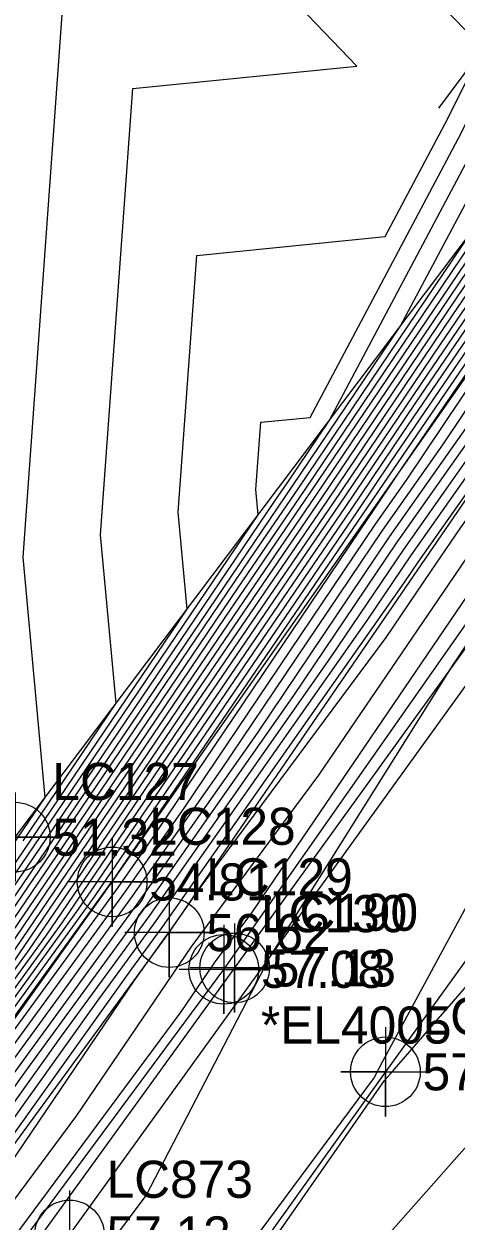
# Model space of a CAD drawing. Extents: x 2188792 to 2191981, y 386090 to 389710.
# Drawn here: x 2190090.9 to 2190120, y 387575.7 to 387656.4 of the extents above; entities that cross this region are included whole.
import ezdxf

# ---------------------------------------------------------------- set-up
doc = ezdxf.new("R2010")
doc.units = 0
for name, color, linetype in [('DTM Contours Major', 7, 'Continuous'), ('DTM Contours Minor', 7, 'Continuous'), ('Exist DTM Breakline', 7, 'Continuous'), ('Exist DTM Breakline Cogo Comment', 7, 'Continuous'), ('Exist DTM Breakline Cogo Elevation', 7, 'Continuous'), ('Exist DTM Breakline Cogo Number', 7, 'Continuous'), ('Exist DTM Breakline Cogo Point CELL', 7, 'Continuous'), ('Exist Roads EOP', 7, 'Continuous'), ('Exist Roads EOP Cogo Elevation', 7, 'Continuous'), ('Exist Roads EOP Cogo Number', 7, 'Continuous'), ('Exist Roads EOP Cogo Point CELL', 7, 'Continuous'), ('Exist Roads EOT', 7, 'Continuous'), ('Exist Roads EOT Cogo Elevation', 7, 'Continuous'), ('Exist Roads EOT Cogo Number', 7, 'Continuous'), ('Exist Roads EOT Cogo Point CELL', 7, 'Continuous'), ('PH Exist DTM Breakline', 7, 'Continuous')]:
    doc.layers.add(name, color=color, linetype=linetype)

msp = doc.modelspace()

# ---------------------------------------------------------------- linework, layer by layer
at = {"layer": 'DTM Contours Major'}
for points in [[(2190086.825, 387590.366), (2190093.476, 387600.128), (2190104.463, 387616.375), (2190110.193, 387624.77), (2190122.223, 387642.605), (2190123.958, 387645.149), (2190125.846, 387647.884), (2190141.1, 387669.762), (2190143.048, 387672.58), (2190156.399, 387691.735), (2190158.914, 387695.247), (2190172.003, 387715.838), (2190169.587, 387715.119), (2190165.257, 387717.217), (2190160.342, 387714.103), (2190141.789, 387731.115), (2190156.75, 387744.728), (2190158.504, 387744.728), (2190161.345, 387747.726), (2190163.328, 387750.575), (2190163.683, 387751.058), (2190167.642, 387756.716), (2190168.24, 387757.247), (2190172.953, 387763.82)], [(2190081.274, 387585.826), (2190091.608, 387600.993), (2190106.683, 387623.286), (2190106.525, 387624.996), (2190106.852, 387629.525), (2190110.172, 387629.855), (2190120.341, 387648.998), (2190123.139, 387654.609), (2190126.017, 387660.381), (2190124.196, 387662.278), (2190120.09, 387666.554), (2190118.629, 387669.586), (2190108.253, 387693.078), (2190114.243, 387712.491), (2190110.345, 387724.419), (2190122.581, 387730.135), (2190129.813, 387732.56), (2190148.549, 387749.607), (2190154.422, 387749.606), (2190155.27, 387750.501), (2190155.862, 387751.352), (2190160.897, 387758.194), (2190161.758, 387759.424), (2190165.94, 387763.142)], [(2190079.533, 387577.153), (2190092.376, 387594.907), (2190095.344, 387599.263), (2190100.247, 387606.513), (2190112.146, 387623.946), (2190118.099, 387632.771), (2190125.65, 387643.842), (2190133.87, 387655.746), (2190142.758, 387668.494)], [(2190083.158, 387573.776), (2190093.446, 387588.169), (2190099.389, 387596.314), (2190111.555, 387613.65), (2190116.478, 387620.96), (2190126.328, 387634.955), (2190130.014, 387640.455), (2190140.89, 387656.284), (2190146.901, 387665.291)], [(2190081.657, 387576.812), (2190097.263, 387598.2), (2190099.24, 387601.018), (2190114.108, 387623.095), (2190114.305, 387623.376), (2190116.089, 387626.037), (2190127.342, 387642.535), (2190141.894, 387663.608)], [(2190151.311, 387661.898), (2190146.496, 387654.704), (2190134.166, 387637.26), (2190130.399, 387632.051), (2190120.729, 387617.824), (2190106.225, 387596.486), (2190103.722, 387593.114), (2190101.482, 387589.813), (2190086.86, 387570.121)]]:
    msp.add_lwpolyline(points, dxfattribs=at)
at = {"layer": 'DTM Contours Minor'}
for points in [[(2190042.568, 387532.513), (2190058.398, 387554.979), (2190058.416, 387555.003), (2190059.074, 387555.936), (2190062.303, 387560.406), (2190076.204, 387580.697), (2190077.944, 387583.101), (2190090.487, 387601.512), (2190092.344, 387604.259), (2190090.853, 387620.433), (2190093.943, 387663.261), (2190094.289, 387663.295), (2190094.138, 387663.453), (2190094.078, 387663.515), (2190094.046, 387663.548), (2190094.035, 387663.572), (2190093.954, 387663.755), (2190107.097, 387706.348), (2190098.544, 387732.517), (2190125.391, 387745.059), (2190141.257, 387750.378), (2190143.628, 387752.535), (2190146.165, 387752.534), (2190150.45, 387767.809)], [(2190090.86, 387601.339), (2190097.123, 387610.601), (2190096.077, 387621.954), (2190098.246, 387652.016), (2190113.326, 387653.511), (2190106.717, 387660.395), (2190104.117, 387663.103), (2190102.727, 387664.55), (2190102.233, 387665.577), (2190098.72, 387673.529), (2190109.479, 387708.396), (2190102.478, 387729.818), (2190124.454, 387740.084), (2190137.443, 387744.439), (2190145.268, 387751.559), (2190152.789, 387751.557), (2190152.841, 387751.611), (2190152.876, 387751.662), (2190153.979, 387753.161), (2190156.611, 387763.689), (2190161.217, 387762.12), (2190165.021, 387765.501)], [(2190080.164, 387584.918), (2190091.234, 387601.166), (2190101.903, 387616.944), (2190101.301, 387623.475), (2190102.549, 387640.77), (2190115.228, 387642.028), (2190119.454, 387649.985), (2190121.813, 387654.716), (2190119.297, 387657.336), (2190114.156, 387662.69), (2190111.408, 387665.552), (2190110.431, 387667.581), (2190103.487, 387683.303), (2190111.861, 387710.443), (2190106.411, 387727.118), (2190123.518, 387735.11), (2190133.628, 387738.499), (2190146.908, 387750.583), (2190153.606, 387750.581), (2190154.055, 387751.056), (2190154.369, 387751.507), (2190160.34, 387759.621), (2190160.581, 387759.966), (2190165.48, 387764.322)], [(2190089.046, 387592.183), (2190094.223, 387599.782), (2190102.776, 387612.43), (2190110.974, 387624.441), (2190120.573, 387638.672), (2190124.634, 387644.626), (2190129.056, 387651.028), (2190141.763, 387669.255), (2190145.718, 387674.977), (2190157.052, 387691.237), (2190161.714, 387697.747), (2190173.542, 387716.353), (2190180.411, 387727.159), (2190180.926, 387727.883), (2190185.226, 387730.694), (2190185.417, 387730.996), (2190189.578, 387737.147), (2190191.136, 387739.451), (2190192.499, 387744.704), (2190193.664, 387749.189), (2190195.374, 387753.85), (2190196.814, 387755.98), (2190201.094, 387760.265), (2190202.983, 387762.997)], [(2190065.514, 387514.559), (2190081.303, 387536.264), (2190082.63, 387538.282), (2190097.61, 387559.851), (2190098.692, 387561.489), (2190115.183, 387585.188), (2190115.572, 387585.629), (2190129.097, 387601.222), (2190133.281, 387605.947), (2190145.736, 387620.245), (2190151.288, 387627.466), (2190156.609, 387634.62), (2190165.07, 387645.609), (2190174.107, 387657.741), (2190181.981, 387667.906), (2190187.788, 387675.299), (2190199.057, 387689.861), (2190205.414, 387697.968), (2190216.141, 387711.606), (2190219.575, 387716.076), (2190234.549, 387735.079)], [(2190084.605, 387588.55), (2190092.729, 387600.474), (2190106.149, 387620.319), (2190109.412, 387625.1), (2190121.022, 387642.313), (2190123.002, 387646.04), (2190123.407, 387646.853), (2190124.07, 387648.181), (2190140.173, 387670.08)], [(2190085.715, 387589.458), (2190093.102, 387600.301), (2190105.306, 387618.347), (2190109.803, 387624.935), (2190123.048, 387644.572), (2190123.619, 387645.41), (2190124.242, 387646.311), (2190140.768, 387670.016)], [(2190087.936, 387591.275), (2190093.85, 387599.955), (2190103.619, 387614.402), (2190110.584, 387624.606), (2190121.398, 387640.638), (2190124.296, 387644.887), (2190127.451, 387649.456), (2190141.431, 387669.509)], [(2190090.156, 387593.091), (2190094.597, 387599.609), (2190101.933, 387610.458), (2190111.365, 387624.276), (2190119.748, 387636.705), (2190124.973, 387644.364), (2190130.661, 387652.601), (2190142.095, 387669.001)], [(2190079.277, 387577.425), (2190091.266, 387593.999), (2190094.971, 387599.436), (2190101.09, 387608.486), (2190111.756, 387624.111), (2190118.924, 387634.738), (2190125.311, 387644.103), (2190132.265, 387654.173), (2190142.426, 387668.748)], [(2190083.495, 387587.642), (2190092.355, 387600.647), (2190106.992, 387622.291), (2190109.021, 387625.265), (2190116.243, 387635.971), (2190122.115, 387647.026), (2190123.318, 387649.438), (2190125.282, 387653.378), (2190135.395, 387667.13)], [(2190086.373, 387581.355), (2190098.113, 387597.446), (2190104.166, 387606.071), (2190115.056, 387622.241), (2190119.115, 387628.008), (2190128.334, 387641.763), (2190131.832, 387646.855), (2190145.085, 387666.714)], [(2190082.705, 387574.169), (2190091.088, 387585.898), (2190098.963, 387596.692), (2190109.092, 387611.124), (2190116.004, 387621.387), (2190123.924, 387632.639), (2190129.454, 387640.891), (2190137.871, 387653.141), (2190146.296, 387665.766)], [(2190088.731, 387583.626), (2190098.538, 387597.069), (2190106.629, 387608.597), (2190115.53, 387621.814), (2190121.519, 387630.323), (2190128.894, 387641.327), (2190134.852, 387649.998), (2190145.69, 387666.24)], [(2190084.015, 387579.083), (2190097.688, 387597.823), (2190101.703, 387603.545), (2190114.582, 387622.668), (2190116.71, 387625.692), (2190127.774, 387642.2), (2190128.813, 387643.712), (2190132.815, 387649.709), (2190143.499, 387665.18)], [(2190148.998, 387663.661), (2190136.26, 387644.629), (2190132.146, 387638.808), (2190120.301, 387622.428), (2190118.291, 387619.471), (2190115.277, 387615.037), (2190102.817, 387598.25), (2190100.664, 387595.183), (2190100.519, 387594.984), (2190098.32, 387591.907), (2190087.424, 387575.855)], [(2190146.929, 387662.57), (2190131.187, 387639.658), (2190131.142, 387639.591), (2190131.136, 387639.582), (2190131.092, 387639.521), (2190117.426, 387620.106), (2190116.481, 387618.702), (2190100.239, 387595.56), (2190098.161, 387592.713), (2190084.065, 387572.99)], [(2190150.155, 387662.779), (2190141.378, 387649.667), (2190133.156, 387638.034), (2190125.35, 387627.24), (2190119.51, 387618.648), (2190110.751, 387605.761), (2190102.15, 387594.174), (2190094.453, 387582.834), (2190085.819, 387571.206)], [(2190080.557, 387576.062), (2190096.817, 387598.54), (2190096.839, 387598.572), (2190096.875, 387598.625), (2190113.709, 387623.287), (2190114.799, 387624.904), (2190127.003, 387642.796), (2190140.289, 387662.035)], [(2190080.301, 387576.335), (2190095.707, 387597.631), (2190096.465, 387598.745), (2190097.718, 387600.597), (2190113.318, 387623.452), (2190115.624, 387626.871), (2190126.665, 387643.058), (2190138.684, 387660.463)], [(2190083.612, 387573.383), (2190095.804, 387590.441), (2190099.814, 387595.937), (2190114.018, 387616.176), (2190116.952, 387620.533), (2190128.733, 387637.271), (2190130.575, 387640.019), (2190143.91, 387659.427)], [(2190084.006, 387557.4), (2190094.856, 387571.695), (2190099.134, 387577.453), (2190107.444, 387593.46), (2190110.09, 387597.703), (2190119.651, 387612.941), (2190119.659, 387612.954), (2190119.678, 387612.982), (2190128.004, 387625.475), (2190135.398, 387636.642), (2190136.43, 387638.136), (2190139.311, 387642.336), (2190151.615, 387659.742)], [(2190184.837, 387659.663), (2190167.502, 387636.111), (2190167.475, 387636.078), (2190167.45, 387636.047), (2190167.429, 387636.018), (2190165.598, 387633.525), (2190156.429, 387623.349), (2190154.429, 387620.887), (2190143.422, 387606.569), (2190142.383, 387605.376), (2190126.829, 387587.81), (2190122.267, 387582.551), (2190113.856, 387573.015), (2190106.443, 387562.363), (2190096.147, 387546.786), (2190090.433, 387538.558)], [(2190080.045, 387576.607), (2190094.597, 387596.723), (2190096.092, 387598.918), (2190098.561, 387602.569), (2190112.927, 387623.617), (2190116.449, 387628.838), (2190126.326, 387643.319), (2190137.08, 387658.89)], [(2190082.385, 387586.734), (2190091.981, 387600.82), (2190107.835, 387624.264), (2190108.631, 387625.43), (2190111.463, 387629.628), (2190121.228, 387648.012), (2190123.228, 387652.024), (2190126.495, 387658.574)], [(2190155.266, 387658.13), (2190146.358, 387642.623), (2190143.945, 387639.083), (2190134.669, 387623.313), (2190128.018, 387610.831), (2190124.584, 387604.112), (2190115.056, 387586.462), (2190114.502, 387585.393), (2190097.474, 387562.47), (2190096.333, 387560.967), (2190081.138, 387540.528)], [(2190079.789, 387576.88), (2190093.487, 387595.815), (2190095.718, 387599.09), (2190099.404, 387604.541), (2190112.537, 387623.781), (2190117.274, 387630.805), (2190125.988, 387643.58), (2190135.475, 387657.318)]]:
    msp.add_lwpolyline(points, dxfattribs=at)
at = {"layer": 'Exist DTM Breakline'}
for points in [[(2189985.78, 387458.197), (2190024.035, 387505.879), (2190058.15, 387556.911), (2190090.329, 387601.585), (2190123.453, 387645.538), (2190155.634, 387692.318), (2190180.541, 387728.105)], [(2189992.243, 387453.105), (2190028.023, 387502.725), (2190063.31, 387551.461), (2190096.85, 387598.566), (2190127.537, 387642.384), (2190160.72, 387688.44), (2190186.991, 387724.396)], [(2189995.924, 387449.921), (2190033.109, 387498.748), (2190066.603, 387548.559), (2190100.696, 387595.155), (2190131.134, 387639.583), (2190163.791, 387685.951), (2190192.781, 387722.608)], [(2189998.889, 387447.645), (2190035.636, 387497.082), (2190069.466, 387545.534), (2190104.367, 387592.678), (2190135.108, 387636.538), (2190168.392, 387682.449), (2190194.386, 387718.656)]]:
    msp.add_lwpolyline(points, dxfattribs=at)
at = {"layer": 'Exist DTM Breakline Cogo Point CELL'}
for points in [[(2190090.329, 387604.585), (2190090.329, 387598.585), (2190090.329, 387601.585), (2190093.329, 387601.585), (2190087.329, 387601.585)], [(2190096.85, 387601.566), (2190096.85, 387595.566), (2190096.85, 387598.566), (2190099.85, 387598.566), (2190093.85, 387598.566)], [(2190100.696, 387598.155), (2190100.696, 387592.155), (2190100.696, 387595.155), (2190103.696, 387595.155), (2190097.696, 387595.155)], [(2190104.367, 387595.678), (2190104.367, 387589.678), (2190104.367, 387592.678), (2190107.367, 387592.678), (2190101.367, 387592.678)]]:
    msp.add_lwpolyline(points, dxfattribs=at)
for centre in [(2190090.329, 387601.585), (2190096.85, 387598.566), (2190100.696, 387595.155), (2190104.367, 387592.678)]:
    msp.add_circle(centre, 2.344, dxfattribs=at)
at = {"layer": 'Exist Roads EOP'}
msp.add_lwpolyline([(2190313.986, 387884.141), (2190285.547, 387843.636), (2190254.588, 387800.045), (2190225.155, 387759.32), (2190194.829, 387717.425), (2190164.291, 387675.101), (2190137.229, 387637.301), (2190105.098, 387592.774), (2190071.411, 387546.221), (2190039.296, 387501.568), (2190007.542, 387457.958), (2189976.844, 387415.407), (2189936.359, 387359.145), (2189907.138, 387318.716), (2189868.636, 387265.243), (2189836.428, 387220.463), (2189805.695, 387177.815), (2189775.592, 387135.957), (2189745.498, 387094.055), (2189715.496, 387052.249), (2189683.869, 387008.07), (2189653.218, 386965.867), (2189623.729, 386924.667)], dxfattribs=at)
at = {"layer": 'Exist Roads EOP Cogo Point CELL'}
msp.add_lwpolyline([(2190105.098, 387595.774), (2190105.098, 387589.774), (2190105.098, 387592.774), (2190108.098, 387592.774), (2190102.098, 387592.774)], dxfattribs=at)
msp.add_circle((2190105.098, 387592.774), 2.344, dxfattribs=at)
at = {"layer": 'Exist Roads EOT'}
for points in [[(2189910.407, 387320.236), (2189942.075, 387364.22), (2189970.438, 387403.768), (2190000.916, 387446.161), (2190032.053, 387489.248), (2190063.107, 387532.142), (2190093.978, 387574.79), (2190125.104, 387617.946), (2190155.102, 387659.638), (2190185.949, 387702.484), (2190216.886, 387745.11), (2190247.602, 387787.3), (2190276.876, 387828.015), (2190303.928, 387865.67), (2190323.039, 387892.195)], [(2190174.375, 387667.889), (2190147.471, 387630.495), (2190115.247, 387585.778), (2190081.202, 387538.232), (2190049.502, 387494.256), (2190017.538, 387450.182), (2189987.334, 387408.357), (2189946.666, 387352.019), (2189917.402, 387311.129), (2189878.955, 387257.772), (2189846.565, 387212.819), (2189815.837, 387170.306), (2189785.374, 387128.351), (2189755.717, 387086.921), (2189724.953, 387044.041), (2189693.727, 387000.805), (2189663.933, 386959.217), (2189633.425, 386917.196)]]:
    msp.add_lwpolyline(points, dxfattribs=at)
at = {"layer": 'Exist Roads EOT Cogo Point CELL'}
for points in [[(2190115.247, 387588.778), (2190115.247, 387582.778), (2190115.247, 387585.778), (2190112.247, 387585.778), (2190118.247, 387585.778)], [(2190093.978, 387577.79), (2190093.978, 387571.79), (2190093.978, 387574.79), (2190090.978, 387574.79), (2190096.978, 387574.79)]]:
    msp.add_lwpolyline(points, dxfattribs=at)
for centre in [(2190115.247, 387585.778), (2190093.978, 387574.79)]:
    msp.add_circle(centre, 2.344, dxfattribs=at)
at = {"layer": 'PH Exist DTM Breakline'}
msp.add_lwpolyline([(2190199.702, 387763.888), (2190193.786, 387756.089), (2190188.113, 387748.568), (2190182.441, 387741.046), (2190176.768, 387733.525), (2190171.096, 387726.004), (2190165.726, 387717.922), (2190160.357, 387709.841), (2190154.987, 387701.759), (2190149.617, 387693.678), (2190144.248, 387685.596), (2190140.026, 387679.691), (2190135.804, 387673.786), (2190131.582, 387667.881), (2190127.329, 387662.149), (2190123.076, 387656.418), (2190118.824, 387650.686)], dxfattribs=at)

# ---------------------------------------------------------------- texts
at = {"layer": 'Exist DTM Breakline Cogo Comment'}
msp.add_text('*EL4005', height=2.5, dxfattribs=at).set_placement((2190106.867, 387587.678))
at = {"layer": 'Exist DTM Breakline Cogo Elevation'}
for s, p in [('51.32', (2190092.829, 387600.335)), ('54.81', (2190099.35, 387597.316)), ('56.62', (2190103.196, 387593.905)), ('57.08', (2190106.867, 387591.428))]:
    msp.add_text(s, height=2.5, dxfattribs=at).set_placement(p)
at = {"layer": 'Exist DTM Breakline Cogo Number'}
for s, p in [('LC127', (2190092.829, 387604.085)), ('LC128', (2190099.35, 387601.066)), ('LC129', (2190103.196, 387597.655)), ('LC130', (2190106.867, 387595.178))]:
    msp.add_text(s, height=2.5, dxfattribs=at).set_placement(p)
at = {"layer": 'Exist Roads EOP Cogo Elevation'}
msp.add_text('57.13', height=2.5, dxfattribs=at).set_placement((2190107.598, 387591.524))
at = {"layer": 'Exist Roads EOP Cogo Number'}
msp.add_text('LC190', height=2.5, dxfattribs=at).set_placement((2190107.598, 387595.274))
at = {"layer": 'Exist Roads EOT Cogo Elevation'}
for s, p in [('57.41', (2190117.747, 387584.528)), ('57.13', (2190096.478, 387573.54))]:
    msp.add_text(s, height=2.5, dxfattribs=at).set_placement(p)
at = {"layer": 'Exist Roads EOT Cogo Number'}
for s, p in [('LC189', (2190117.747, 387588.278)), ('LC873', (2190096.478, 387577.29))]:
    msp.add_text(s, height=2.5, dxfattribs=at).set_placement(p)

doc.saveas('drawing.dxf')
